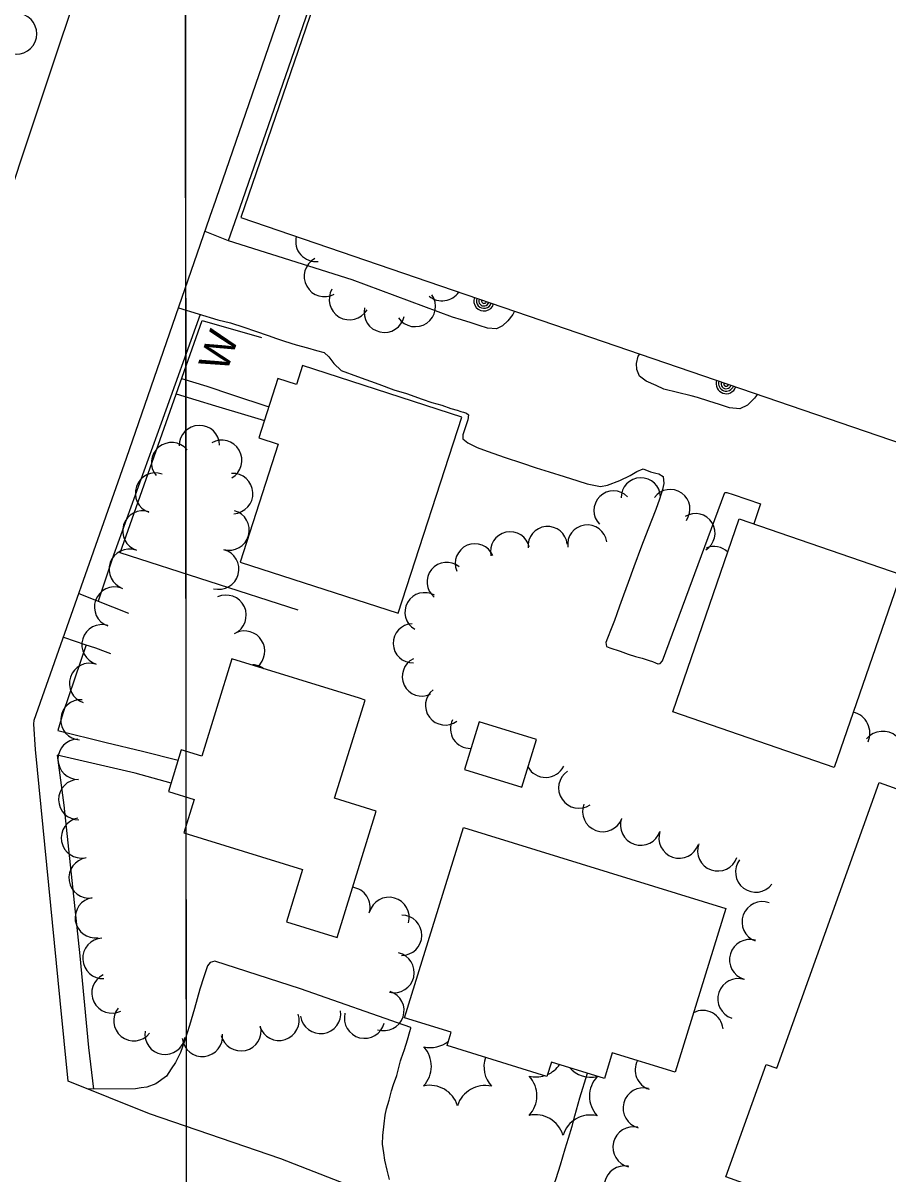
# Model space of a CAD drawing. Extents: x 189384 to 193282, y 256970 to 260388.
# Drawn here: x 191114.7 to 191286.7, y 258258.1 to 258486.9 of the extents above; entities that cross this region are included whole.
import ezdxf

# ---------------------------------------------------------------- set-up
doc = ezdxf.new("R2010")
doc.units = 0
for name, color, linetype in [('E_DWY', 7, 'Continuous'), ('E_LAND_Vegetation', 7, 'Continuous'), ('E_MAP_GridLines', 7, 'Continuous'), ('E_MAP_Limits', 7, 'Continuous'), ('E_MISCPROP', 7, 'Continuous'), ('E_MISCPROP_HvyLine', 7, 'Continuous'), ('E_MISCPROP_Railing', 7, 'Continuous'), ('E_PATH_Sidewalk', 7, 'Continuous'), ('E_RDWY', 7, 'Continuous')]:
    doc.layers.add(name, color=color, linetype=linetype)

# ---------------------------------------------------------------- blocks, each defined once
blk = doc.blocks.new('WAL_3')
at = {"layer": 'E_MISCPROP_Railing'}
blk.add_text('W', height=6, rotation=359.9999, dxfattribs=at).set_placement((-2.27, -3.34))

msp = doc.modelspace()

# ---------------------------------------------------------------- linework, layer by layer
at = {"layer": 'E_DWY'}
for points in [[(191212.4, 258429.66), (191212.1, 258429.01), (191211.13, 258427.75), (191210.02, 258426.75), (191208.83, 258426.11), (191207.05, 258426.23), (191205.37, 258426.82), (191203.83, 258427.34), (191201.9, 258427.89), (191200.09, 258428.47), (191180.15, 258435.89), (191155.57, 258443.63), (191150.91, 258445.5)], [(191145.64, 258430.3), (191153.44, 258427.93), (191155.96, 258427.29), (191158.62, 258426.46), (191160.96, 258425.64), (191163.46, 258424.78), (191165.11, 258424.19), (191166.7, 258423.67), (191169.02, 258422.92), (191171.26, 258422.38), (191173.08, 258421.8), (191174.57, 258421.4), (191175.5, 258420.56), (191176.49, 258419.26), (191177.95, 258417.83), (191181.19, 258416.63), (191185.48, 258415.13), (191188.47, 258414.02), (191190.98, 258413.25), (191194.06, 258412.12), (191196.02, 258411.5), (191197.99, 258410.95), (191199.79, 258410.29), (191201.04, 258409.93), (191201.76, 258409.67), (191202.27, 258409.58), (191202.86, 258409.39), (191203.28, 258409), (191203.13, 258408.03), (191202.65, 258406.45), (191202.16, 258405.05), (191202.14, 258404.24), (191203.12, 258403.43), (191205.03, 258402.56), (191206.99, 258401.81), (191210.57, 258400.55), (191213.84, 258399.51), (191216.75, 258398.49), (191219.31, 258397.68), (191222.33, 258396.77), (191224.99, 258395.93), (191226.9, 258395.33), (191229.54, 258394.75), (191230.92, 258395.03), (191233.34, 258395.95), (191235.43, 258396.97), (191236.75, 258397.79), (191237.98, 258398.26), (191239.47, 258397.72), (191240.52, 258397.43), (191241.09, 258397.3), (191241.99, 258396.74), (191242.13, 258395.39), (191241.82, 258394.16), (191241.23, 258392.26), (191240.52, 258390.22), (191238.94, 258386.18), (191237.67, 258382.91), (191236.13, 258378.79), (191235.04, 258375.67), (191234.08, 258373.18), (191233.31, 258370.98), (191232.79, 258369.46), (191232.33, 258368.16), (191231.65, 258366.5), (191230.93, 258364.62), (191230.58, 258363.76), (191230.7, 258363), (191231.36, 258362.73), (191233.42, 258362.07), (191235.04, 258361.47), (191236.51, 258360.99), (191237.78, 258360.62), (191239.18, 258360.19), (191239.88, 258359.96), (191240.43, 258359.74), (191240.94, 258359.52), (191240.98, 258359.5), (191241.41, 258359.56), (191241.84, 258360.13), (191254.26, 258393.57), (191254.61, 258393.58), (191255.9, 258393.19), (191261.33, 258391.34), (191259.99, 258387.34)], [(191260.73, 258413.12), (191260.13, 258412.31), (191258.74, 258410.94), (191257.23, 258410.21), (191255.17, 258410.41), (191253.2, 258411.06), (191251.06, 258411.75), (191248.8, 258412.46), (191247.56, 258412.83), (191242.12, 258414.16), (191240.57, 258414.83), (191238.63, 258415.72), (191237.28, 258416.71), (191236.73, 258418.01), (191236.66, 258419.21), (191237, 258420.68), (191237.34, 258421.12)], [(191125.81, 258373.51), (191135.71, 258369.59)], [(191122.76, 258364.81), (191125.12, 258364.03), (191127.02, 258363.37), (191129.13, 258362.68), (191131.04, 258361.98), (191132.1, 258361.57)], [(191187.59, 258257), (191187.1, 258258.88), (191186.62, 258260.84), (191186.45, 258262.27), (191186.21, 258264.05), (191186.25, 258265.76), (191186.5, 258268.04), (191186.71, 258269.8), (191186.97, 258271.02), (191187.48, 258272.8), (191187.98, 258274.65), (191188.37, 258275.91), (191189.03, 258277.68), (191189.39, 258278.97), (191189.78, 258280.59), (191189.93, 258280.97), (191190.57, 258282.87), (191191.15, 258284.74), (191191.63, 258286.4), (191191.83, 258287.11), (191191.85, 258287.21), (191169.91, 258294.89), (191152.86, 258300.43), (191151.94, 258300.12), (191151.37, 258299.45), (191150.7, 258297.3), (191149.88, 258294.86), (191148.81, 258291), (191147.85, 258287.61), (191146.88, 258284.7), (191146.01, 258282.22), (191145.05, 258280.26), (191144.2, 258278.98), (191143.22, 258277.51), (191141.16, 258275.99), (191139.32, 258275.36), (191138.22, 258275.19), (191137.08, 258275.03), (191127.7, 258274.93)], [(191207.15, 258245.04), (191214.03, 258248.26), (191217.02, 258250.14), (191217.96, 258251.27), (191218.81, 258252.56), (191219.29, 258253.47), (191220.05, 258255.34), (191220.74, 258257.19), (191221.55, 258259.91), (191222.51, 258263.1), (191223.15, 258265.19), (191223.86, 258267.63), (191224.42, 258269.66), (191225.41, 258273.25), (191226.93, 258278.13)]]:
    msp.add_lwpolyline(points, dxfattribs=at)
at = {"layer": 'E_LAND_Vegetation'}
for centre, radius, start, end in [((191113.38, 258484.8), 4.09, 247.008, 66.9927), ((191172.97, 258443.53), 4.04, 166.162, 276.5105), ((191174.66, 258436.55), 4.04, 118.7553, 298.74), ((191179.63, 258431.96), 4.04, 149.6017, 329.5864), ((191192.68, 258430.6), 4.04, 214.8434, 34.8281), ((191198.04, 258435.73), 4.04, 230.6122, 325.4054), ((191186.56, 258429.45), 4.04, 167.415, 347.3997), ((191149.79, 258402.93), 4.01, 1.1251, 181.1098), ((191154.23, 258399.99), 4.01, 299.8111, 119.7957), ((191144.26, 258399.52), 4.01, 39.847, 219.8317), ((191141.07, 258393.46), 4.01, 70.3971, 250.3818), ((191156.42, 258393.38), 4.01, 273.1851, 93.1698), ((191237.55, 258392.61), 3.9, 1.6432, 181.6279), ((191232.11, 258390), 3.9, 44.6416, 224.6263), ((191243.41, 258390.3), 3.9, 324.5526, 144.5373), ((191138.54, 258385.93), 4.01, 72.2881, 252.2728), ((191155.7, 258386.1), 4.01, 254.8368, 74.8215), ((191248.4, 258385.5), 3.9, 301.4494, 121.4341), ((191211.56, 258381.86), 3.9, 12.3933, 192.378), ((191219.02, 258382.94), 3.9, 5.4055, 185.3902), ((191226.89, 258383.25), 3.9, 8.0952, 188.0799), ((191204.55, 258379.51), 3.9, 23.2761, 203.2607), ((191135.85, 258378.32), 4.01, 70.83, 250.8147), ((191153.63, 258378.34), 4.01, 255.1849, 75.1696), ((191252.05, 258378.96), 3.9, 44.7577, 113.2811), ((191198.94, 258375.8), 3.9, 50.6088, 230.5934), ((191132.93, 258370.82), 4.01, 70.2417, 250.2264), ((191155.09, 258369.18), 4.01, 294.9026, 114.8873), ((191194.55, 258369.78), 3.9, 59.9784, 239.9631), ((191130.43, 258363.32), 4.01, 73.1656, 253.1503), ((191192.21, 258363.6), 3.9, 91.675, 271.6597), ((191158.77, 258362.06), 4.01, 309.3648, 114.8271), ((191194.01, 258357), 3.9, 115.7201, 295.7047), ((191127.96, 258355.63), 4.01, 71.575, 251.5597), ((191160.23, 258355.33), 4.01, 53.339, 87.2529), ((191198.62, 258351.25), 3.9, 127.1109, 307.0955), ((191126.22, 258348.38), 4.01, 86.2957, 266.2804), ((191278.8, 258345.74), 4.27, 335.9826, 77.0105), ((191203.59, 258346.61), 3.9, 152.9753, 272.4137), ((191125.69, 258340.56), 4.01, 91.1243, 271.109), ((191285.63, 258341.84), 4.27, 319.7069, 139.6916), ((191218.62, 258340.98), 4.03, 209.0199, 332.9586), ((191225.22, 258334.84), 4.03, 124.0066, 303.9913), ((191125.81, 258332.53), 4.01, 90.6268, 270.6115), ((191229.99, 258330.18), 4.03, 159.3841, 339.3688), ((191126.35, 258324.9), 4.01, 100.4646, 280.4493), ((191237.51, 258327.49), 4.03, 161.3935, 341.3781), ((191245.16, 258324.9), 4.03, 161.1981, 341.1828), ((191252.85, 258322.36), 4.03, 160.316, 340.3007), ((191127.87, 258316.96), 4.01, 98.7534, 278.738), ((191260.39, 258318.13), 4.03, 142.7187, 322.7033), ((191179.71, 258311.12), 4.01, 343.9548, 81.8838), ((191129.09, 258309.04), 4.01, 98.7534, 278.738), ((191187.48, 258309.1), 4.01, 344.3676, 164.3523), ((191261.68, 258308.22), 4.03, 69.8282, 249.8129), ((191189.99, 258305.56), 4.01, 269.2585, 89.2432), ((191130.61, 258300.95), 4.01, 93.0828, 273.0675), ((191259.2, 258300.69), 4.03, 73.2893, 253.2739), ((191188.49, 258298.15), 4.01, 256.9918, 76.9765), ((191132.41, 258294.08), 4.01, 116.0591, 296.0438), ((191256.87, 258292.91), 4.03, 71.7362, 251.7209), ((191186.47, 258290.59), 4.01, 251.7156, 71.7002), ((191136.76, 258288.58), 4.01, 141.3145, 321.2992), ((191165.62, 258288.64), 4.01, 197.7451, 17.7297), ((191173.89, 258290.01), 4.01, 187.9046, 7.8893), ((191182.62, 258289.07), 4.01, 165.9315, 345.9162), ((191249.87, 258286.58), 4.03, 5.5473, 117.5172), ((191158.05, 258286.57), 4.01, 193.251, 13.2357), ((191142.95, 258285.86), 4.01, 171.1919, 351.1766), ((191150.37, 258285.45), 4.01, 186.4801, 6.4648), ((191190.18, 258279.5), 5.72, 316.8562, 42.6211), ((191195.7, 258288.95), 5.72, 256.8562, 308.7418), ((191212.07, 258279.4), 5.72, 160.7988, 222.6211), ((191240.43, 258278.77), 4.03, 152.4974, 251.6961), ((191216.68, 258283.1), 5.72, 293.7271, 325.3753), ((191227.62, 258283.05), 5.72, 221.6907, 282.6211), ((191195.61, 258270), 5.72, 16.8562, 102.6211), ((191211.16, 258273.65), 5.72, 316.8562, 42.6211), ((191216.68, 258283.1), 5.72, 256.8562, 287.6907), ((191233.05, 258273.55), 5.72, 136.8562, 222.6211), ((191206.55, 258269.95), 5.72, 76.8562, 162.6211), ((191238.04, 258271.19), 4.03, 74.9106, 254.8952), ((191216.59, 258264.15), 5.72, 16.8562, 102.6211), ((191227.54, 258264.1), 5.72, 76.8562, 162.6211), ((191236.02, 258263.45), 4.03, 76.5906, 256.5753), ((191234.3, 258255.66), 4.03, 79.0873, 259.0719)]:
    msp.add_arc(centre, radius, start, end, dxfattribs=at)
at = {"layer": 'E_MAP_GridLines'}
for p, q in [((191147.76, 257511.81), (191146.69, 259011.8)), ((191148.11, 257011.81), (191147.05, 258511.8))]:
    msp.add_line(p, q, dxfattribs=at)
at = {"layer": 'E_MAP_Limits'}
for points in [[(191213.57, 258610.1), (191158.05, 258448.26)], [(191158.05, 258448.26), (191426.21, 258356.47)]]:
    msp.add_lwpolyline(points, dxfattribs=at)
at = {"layer": 'E_MISCPROP'}
for centre, radius, start, end in [((191206.36, 258431.71), 2.02, 160.5756, 341.6292), ((191206.36, 258431.72), 1.52, 160.8969, 341.3079), ((191206.35, 258431.68), 1.01, 158.5341, 343.6707), ((191206.36, 258431.69), 0.502, 157.0693, 345.1354), ((191254.51, 258415.25), 2.02, 161.3254, 340.8793), ((191254.51, 258415.26), 1.52, 161.8935, 340.3113), ((191254.5, 258415.23), 1.01, 160.0355, 342.1693), ((191254.51, 258415.23), 0.502, 160.0883, 342.1165)]:
    msp.add_arc(centre, radius, start, end, dxfattribs=at)
at = {"layer": 'E_MISCPROP_HvyLine'}
for points in [[(191189.31, 258369.57), (191201.95, 258408.58), (191170.31, 258418.83), (191169.08, 258415.03), (191165.39, 258416.23), (191161.58, 258404.48), (191165.48, 258403.22), (191157.88, 258379.76)], [(191257.11, 258388.34), (191289.2, 258377.28), (191275.98, 258338.93), (191243.89, 258349.99)], [(191181.61, 258352.67), (191156.25, 258360.52), (191150.26, 258341.16), (191146.19, 258342.42), (191143.62, 258334.13), (191148.76, 258332.54), (191146.71, 258325.92), (191170.31, 258318.61), (191167.09, 258308.22), (191177.18, 258305.1), (191184.96, 258330.24), (191176.67, 258332.81), (191182.72, 258352.33)], [(191202.47, 258338.54), (191213.87, 258335.03), (191216.77, 258344.48), (191205.38, 258347.99)], [(191284.9, 258335.94), (191363.96, 258307.6), (191335.59, 258228.44), (191254.45, 258257.52), (191262.46, 258279.88), (191264.54, 258279.13)], [(191202.29, 258327), (191254.41, 258310.86), (191244.34, 258278.32), (191231.87, 258282.17), (191230.3, 258277.09), (191219.75, 258280.35), (191218.87, 258277.5), (191199.02, 258283.65), (191199.84, 258286.29), (191190.58, 258289.15)]]:
    msp.add_lwpolyline(points, close=True, dxfattribs=at)
at = {"layer": 'E_MISCPROP_Railing'}
msp.add_lwpolyline([(191169.43, 258370.16), (191134.05, 258381.59), (191150.32, 258427.77), (191162.12, 258424.39)], dxfattribs=at)
at = {"layer": 'E_PATH_Sidewalk'}
for points in [[(191184.57, 258525.57), (191183.98, 258525.83), (191157.24, 258448.54), (191155.53, 258443.65)], [(191149.97, 258428.98), (191142.16, 258407.38), (191132.69, 258381.15), (191129.67, 258371.98)], [(191146.26, 258416.25), (191151.29, 258414.71), (191156.18, 258413.08)], [(191145.19, 258413.22), (191153.01, 258410.85), (191159.43, 258408.89), (191162.7, 258407.92)], [(191156.18, 258413.08), (191163.58, 258410.65)], [(191127.28, 258363.28), (191122.62, 258349.62), (191121.66, 258346.26), (191131.25, 258343.88), (191138.49, 258342.16), (191145.54, 258340.34)], [(191144.15, 258335.82), (191137.05, 258337.76), (191121.5, 258341.37), (191122.87, 258331.4), (191126, 258301.46), (191127.75, 258283.25), (191128.71, 258274.94)]]:
    msp.add_lwpolyline(points, dxfattribs=at)
at = {"layer": 'E_RDWY'}
for points in [[(191152.52, 258450.16), (191166.86, 258491.74), (191176.63, 258520.78), (191185.47, 258545.64), (191191.59, 258563.39), (191200.52, 258587.94), (191205.4, 258586.29)], [(191130.33, 258507.75), (191115.38, 258462.87)], [(191115.38, 258462.87), (191105.58, 258433.42), (191095.27, 258401.54), (191090.23, 258385.35), (191075.51, 258336.36), (191073.39, 258330.04), (191070.6, 258325.55), (191067.06, 258320.69), (191064.37, 258318), (191061.42, 258316.19), (191058.02, 258314.51), (191041.74, 258312.69), (191026.4, 258315.17), (191008.38, 258320.85), (190980.64, 258330.26), (190971.74, 258333.29), (190951.78, 258340.16), (190948.3, 258340.1), (190944.95, 258340.77), (190894.53, 258357.49), (190850.56, 258372.79), (190803.69, 258388.85), (190794.47, 258392.46)], [(191364.67, 258189.73), (191350.69, 258194.53), (191320.2, 258205.24), (191293.68, 258214.61), (191260.24, 258225.93), (191206.95, 258245.11), (191166, 258261.09), (191139.89, 258270.02), (191123.72, 258276.54), (191122.11, 258292.57), (191117.18, 258342.51), (191116.85, 258347.51), (191116.97, 258348.34), (191135.27, 258400.42), (191152.49, 258450.05), (191152.52, 258450.16)]]:
    msp.add_lwpolyline(points, dxfattribs=at)

# ---------------------------------------------------------------- block references
at = {"layer": 'E_MISCPROP_Railing', "xscale": 0.9999983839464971, "yscale": 0.9999983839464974, "rotation": 70.8718785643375}
msp.add_blockref('WAL_3', (191152.77, 258420.51), dxfattribs=at)

doc.saveas('drawing.dxf')
